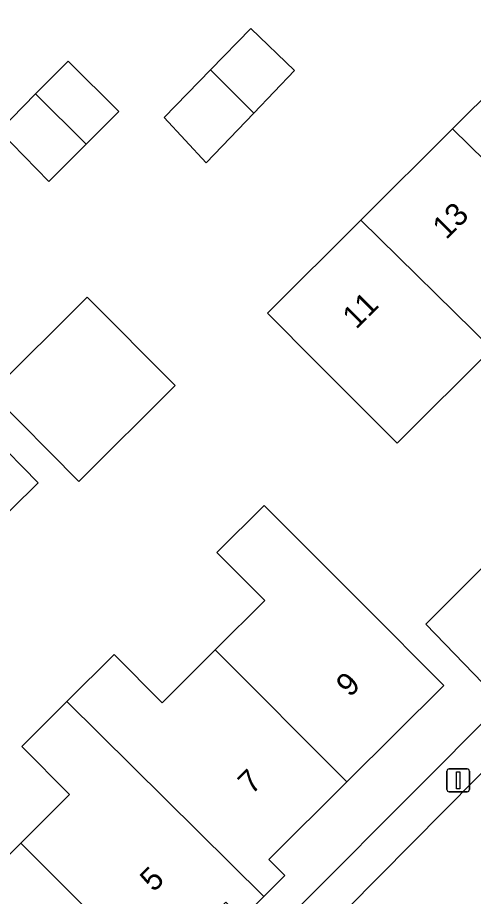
# Model space of a CAD drawing. Extents: x 159960 to 160866, y 382700 to 383354.
# Drawn here: x 160092.2 to 160112.24, y 383122.64 to 383161.34 of the extents above; entities that cross this region are included whole.
import ezdxf

# ---------------------------------------------------------------- set-up
doc = ezdxf.new("R2010")
doc.units = 0
for name, color, linetype in [('IMGEO_Erf', 7, 'Continuous'), ('IMGEO_Lichtmast', 7, 'Continuous'), ('IMGEO_Pand', 7, 'Continuous'), ('IMGEO_Pand_nummerreeks', 7, 'Continuous'), ('IMGEO_Rijbaan_lokaal_open', 7, 'Continuous'), ('IMGEO_Voetpad_open', 7, 'Continuous')]:
    doc.layers.add(name, color=color, linetype=linetype)

msp = doc.modelspace()

# ---------------------------------------------------------------- linework, layer by layer
at = {"layer": 'IMGEO_Erf'}
for points in [[(160144.436, 383158.763), (160140.398, 383162.81), (160136.382, 383166.836), (160134.802, 383168.42), (160133.236, 383166.86), (160129.201, 383162.84), (160125.167, 383158.819), (160121.131, 383154.799), (160117.096, 383150.778), (160113.054, 383146.75), (160108.884, 383142.595), (160105.361, 383146.143), (160103.19, 383148.331), (160107.289, 383152.415), (160111.322, 383156.434), (160115.355, 383160.453), (160119.388, 383164.471), (160123.422, 383168.49), (160127.448, 383172.502), (160131.688, 383176.727), (160134.738, 383176.665), (160137.751, 383176.604), (160141.954, 383172.402), (160145.973, 383168.383)], [(160088.71, 383106.25), (160113.509, 383131.154), (160110.154, 383134.627), (160134.789, 383159.249), (160175.896, 383118.003), (160179.441, 383121.518), (160198.785, 383102.122), (160205.52, 383108.839), (160215.701, 383118.994)], [(160090.066, 383122.732), (160092.333, 383124.989), (160094.484, 383127.131), (160092.378, 383129.246), (160094.366, 383131.225), (160096.441, 383133.29), (160098.553, 383131.169), (160100.886, 383133.492), (160103.069, 383135.665), (160100.961, 383137.784), (160103.043, 383139.857), (160107.408, 383135.473), (160110.935, 383131.929), (160106.67, 383127.683), (160103.24, 383124.269), (160103.948, 383123.558), (160103.025, 383122.64), (160102.064, 383121.683)]]:
    msp.add_lwpolyline(points, dxfattribs=at)
for points in [[(160104.378, 383159.012), (160102.581, 383157.133), (160100.492, 383154.949), (160098.641, 383156.94), (160100.681, 383159.038), (160102.45, 383160.857)], [(160096.648, 383157.205), (160095.205, 383155.759), (160093.575, 383154.125), (160091.378, 383156.358), (160092.979, 383157.981), (160094.421, 383159.426)], [(160094.895, 383140.918), (160091.019, 383144.81), (160095.257, 383149.029), (160099.132, 383145.136)], [(160089.562, 383137.369), (160087.514, 383139.449), (160091.049, 383142.93), (160093.097, 383140.85)]]:
    msp.add_lwpolyline(points, close=True, dxfattribs=at)
at = {"layer": 'IMGEO_Lichtmast'}
for p, q in [((160111.176, 383128.252), (160111.966, 383128.252)), ((160111.966, 383128.252), (160111.176, 383128.252)), ((160111.076, 383127.352), (160111.076, 383128.152)), ((160111.076, 383128.152), (160111.076, 383127.352)), ((160112.066, 383128.152), (160112.066, 383127.352)), ((160112.066, 383127.352), (160112.066, 383128.152)), ((160111.966, 383127.252), (160111.176, 383127.252)), ((160111.176, 383127.252), (160111.966, 383127.252))]:
    msp.add_line(p, q, dxfattribs=at)
msp.add_lwpolyline([(160111.496, 383128.127), (160111.646, 383128.127), (160111.646, 383127.377), (160111.496, 383127.377), (160111.496, 383128.127)], dxfattribs=at)
for centre, start, end in [((160111.176, 383128.152), 90, 180), ((160111.176, 383128.152), 90, 180), ((160111.966, 383128.152), 0, 90), ((160111.966, 383128.152), 360, 90), ((160111.176, 383127.352), 180, 270), ((160111.176, 383127.352), 180, 270), ((160111.966, 383127.352), 270, 0), ((160111.966, 383127.352), 270, 0)]:
    msp.add_arc(centre, 0.1, start, end, dxfattribs=at)
at = {"layer": 'IMGEO_Pand'}
for points in [[(160104.378, 383159.012), (160102.45, 383160.857), (160100.681, 383159.038), (160102.311, 383157.404), (160102.581, 383157.133)], [(160117.096, 383150.778), (160121.131, 383154.799), (160115.355, 383160.453), (160111.322, 383156.434)], [(160092.979, 383157.981), (160095.205, 383155.759), (160096.648, 383157.205), (160094.421, 383159.426)], [(160102.581, 383157.133), (160102.311, 383157.404), (160100.681, 383159.038), (160098.641, 383156.94), (160100.492, 383154.949)], [(160092.979, 383157.981), (160091.378, 383156.358), (160093.575, 383154.125), (160095.205, 383155.759)], [(160117.096, 383150.778), (160111.322, 383156.434), (160107.289, 383152.415), (160113.054, 383146.75)], [(160107.289, 383152.415), (160103.19, 383148.331), (160105.361, 383146.143), (160108.884, 383142.595), (160113.054, 383146.75)], [(160095.257, 383149.029), (160091.019, 383144.81), (160094.895, 383140.918), (160099.132, 383145.136)], [(160089.562, 383137.369), (160093.097, 383140.85), (160091.049, 383142.93), (160087.514, 383139.449)], [(160100.886, 383133.492), (160106.67, 383127.683), (160110.935, 383131.929), (160107.408, 383135.473), (160103.043, 383139.857), (160100.961, 383137.784), (160103.069, 383135.665)], [(160094.366, 383131.225), (160103.025, 383122.64), (160103.948, 383123.558), (160103.24, 383124.269), (160106.67, 383127.683), (160100.886, 383133.492), (160098.553, 383131.169), (160096.441, 383133.29)], [(160094.366, 383131.225), (160092.378, 383129.246), (160094.484, 383127.131), (160092.333, 383124.989), (160098.138, 383119.187), (160101.358, 383122.393), (160102.064, 383121.683), (160103.025, 383122.64)], [(160092.333, 383124.989), (160090.066, 383122.732), (160087.979, 383124.827), (160085.889, 383122.747), (160087.834, 383120.793), (160087.937, 383120.691), (160093.786, 383114.871), (160093.687, 383114.772), (160094.371, 383114.085), (160095.408, 383115.117), (160094.732, 383115.796), (160098.138, 383119.187)]]:
    msp.add_lwpolyline(points, close=True, dxfattribs=at)
at = {"layer": 'IMGEO_Rijbaan_lokaal_open'}
msp.add_lwpolyline([(160113.809, 383129.294), (160089.517, 383104.741), (160092.799, 383101.481), (160096.028, 383104.616), (160117.435, 383125.657)], close=True, dxfattribs=at)
at = {"layer": 'IMGEO_Voetpad_open'}
msp.add_lwpolyline([(160202.687, 383098.112), (160198.785, 383102.122), (160179.441, 383121.518), (160175.896, 383118.003), (160134.789, 383159.249), (160110.154, 383134.627), (160113.509, 383131.154), (160088.71, 383106.25), (160089.517, 383104.741), (160113.809, 383129.294)], dxfattribs=at)

# ---------------------------------------------------------------- texts
at = {"layer": 'IMGEO_Pand_nummerreeks'}
for s, rotation, p in [('13', 44.8973, (160111.048, 383151.531)), ('11', 44.8973, (160107.086, 383147.583)), ('9', 44.8485, (160106.807, 383131.376)), ('7', 44.8485, (160102.495, 383127.087)), ('5', 44.8485, (160098.183, 383122.798))]:
    msp.add_text(s, height=1, rotation=rotation, dxfattribs=at).set_placement(p)

doc.saveas('drawing.dxf')
